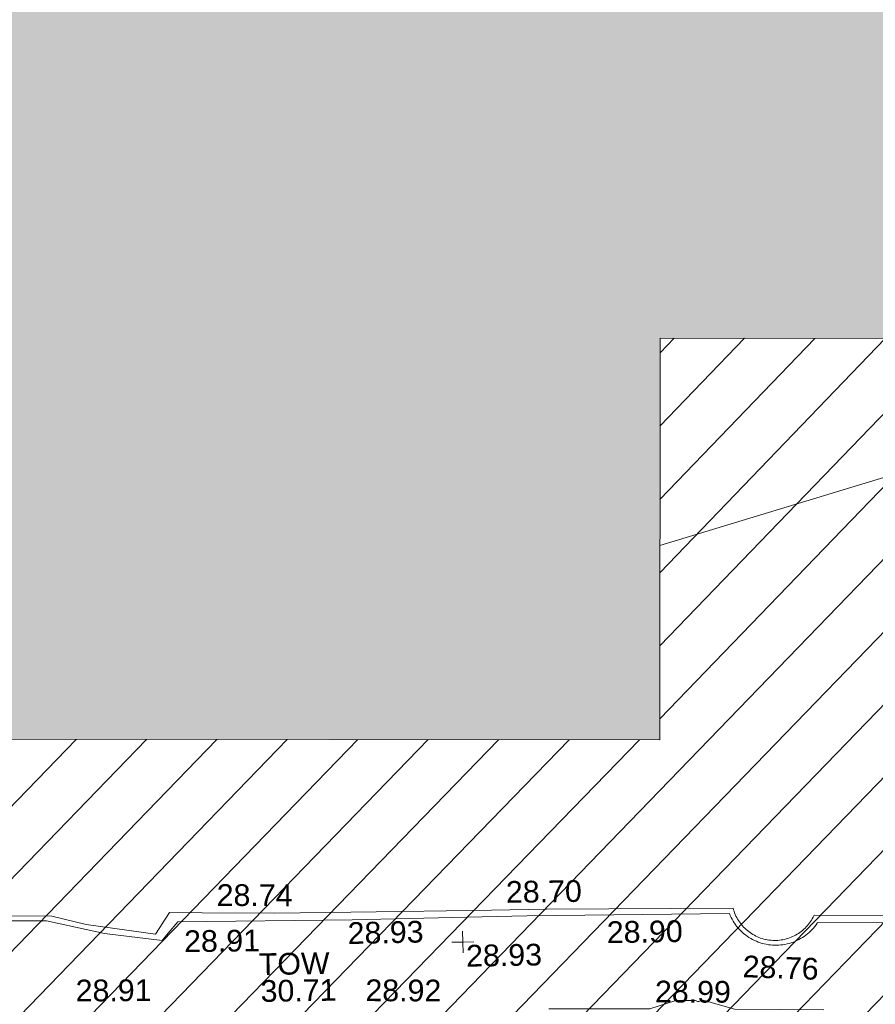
# Model space of a CAD drawing. Header units: millimetres. Extents: x -287732 to 520720, y -103372 to 287754.
# Tile 280 of 380: x 58205 to 72977, y 124672 to 141662. Entities that reach past the tile are written whole.
import ezdxf

# ---------------------------------------------------------------- set-up
doc = ezdxf.new("R2010")
doc.units = ezdxf.units.MM
doc.linetypes.add('IMPORT-HIDDEN2 _3_', pattern=[4762.5, 3175, -1587.5])
doc.linetypes.add('IMPORT-UG_ELEC_STREET LIGHTING_QLB2 _2_', pattern=[2700, 1500, -300.0000000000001, 0, -250, 150, -300.0000000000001, 0, -200])
for name, color, linetype, lineweight, true_color in [('00_UAV_LEVEL_SPOT', 7, 'Continuous', 9, 0x666666), ('00_UAV_TOP_OF_WALL', 7, 'Continuous', 9, 0x666666), ('00_UAV_WALL', 7, 'Continuous', 9, 0x7c00a5), ('00_UAV_WALL_RETAINING', 7, 'Continuous', 9, 0x7c00a5), ('01_DTM_CONTOUR_MNR', 7, 'Continuous', 9, 0xa5a552), ('12333-PUM-2D-U-0001-C01 - Rev2_REVIT IMPORT_dwg', 7, 'Continuous', 9, 0x767676), ('A_RHA_Line', 7, 'Continuous', 9, 0x00a600), ('PUM-CHAMBER EXTENTS', 6, 'IMPORT-HIDDEN2 _3_', 9, 0xff00ff)]:
    doc.layers.add(name, color=color, linetype=linetype, lineweight=lineweight, true_color=true_color)
doc.layers.add('00_UAV_SURFACE', color=7, linetype='Continuous', lineweight=9)
doc.layers.add('A_RHA_Detail', color=7, linetype='Continuous', lineweight=9)
doc.styles.add('Swis721 Lt BT_2', font='swissl.ttf', dxfattribs={"height": 375})

# ---------------------------------------------------------------- blocks, each defined once
blk = doc.blocks.new('12333-PUM-2D-U-0001-C01 - Rev2_REVIT IMPORT_dwg_UAV-2077255-Site Location Plan Proposed')
at = {"layer": '00_UAV_LEVEL_SPOT', "color": 254, "true_color": 0xcccccc, "flags": 128}
for points in [[(500.0000000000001, 0), (0, 0), (0, 500.0000000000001)], [(0, -500.0000000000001), (0, 0), (-500.0000000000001, 0)]]:
    blk.add_lwpolyline(points, dxfattribs=at)
blk = doc.blocks.new('12333-PUM-2D-U-0001-C01 - Rev2_REVIT IMPORT_dwg_MGS62954_T2_Galway_ITM_3d_Rev1-2077680-Site Location Plan Proposed')
at = {"layer": '00_UAV_SURFACE', "color": 254, "true_color": 0xcccccc, "flags": 128}
blk.add_lwpolyline([(533961042.8540002, 725680612.2585001), (533962910.854, 725680572.2584999), (533963505.8540001, 725680414.2585002), (533964699.8540002, 725680231.2585001), (533964943.8540001, 725680596.2585001), (533965507.9434737, 725680583.8609294), (533966763.854, 725680556.2585001), (533968948.8540002, 725680548.2585), (533970507.1798214, 725680543.9004176), (533971451.8540002, 725680541.2585002), (533974674.8540002, 725680505.2585), (533974682.2015153, 725680476.9606957), (533974690.6543322, 725680448.9731698), (533974700.1994175, 725680421.3390775), (533974710.8220533, 725680394.1010284), (533974722.5058601, 725680367.3010212), (533974735.2328227, 725680340.9803805), (533974748.9833166, 725680315.1796899), (533974763.7361398, 725680289.9387326), (533974779.4685442, 725680265.2964282), (533974796.1562721, 725680241.2907735), (533974813.7735919, 725680217.9587836), (533974832.2933389, 725680195.3364344), (533974851.6869571, 725680173.458608), (533974871.9245431, 725680152.3590386), (533974892.9748918, 725680132.0702599), (533974914.8055452, 725680112.6235561), (533974937.3828418, 725680094.0489125), (533974960.6719692, 725680076.3749697), (533974984.6370175, 725680059.6289798), (533975009.241034, 725680043.8367636), (533975034.4460812, 725680029.022672), (533975060.2132946, 725680015.2095469), (533975086.5029433, 725680002.4186873), (533975113.2744904, 725679990.669816), (533975140.4866561, 725679979.9810483), (533975168.0974811, 725679970.368866), (533975196.0643919, 725679961.8480904), (533975224.3442653, 725679954.4318594), (533975236.8786992, 725679951.665758), (533975252.8934958, 725679948.1316091), (533975281.6680624, 725679942.9570534), (533975292.8540002, 725679941.2585), (533975321.8675957, 725679937.6580852), (533975351.0001745, 725679935.1995149), (533975380.2068162, 725679933.8865793), (533975409.442486, 725679933.7213035), (533975438.6621051, 725679934.7039422), (533975467.8206187, 725679936.8329802), (533975496.8730664, 725679940.1051344), (533975525.7746516, 725679944.5153599), (533975554.4808101, 725679950.0568563), (533975582.947279, 725679956.7210786), (533975611.1301652, 725679964.4977514), (533975638.9860128, 725679973.3748837), (533975666.4718697, 725679983.3387872), (533975693.5453551, 725679994.374099), (533975720.1647236, 725680006.4638027), (533975746.28893, 725680019.5892574), (533975771.8776925, 725680033.7302243), (533975796.8915554, 725680048.864899), (533975821.2919489, 725680064.9699453), (533975845.0412493, 725680082.0205299), (533975868.1028374, 725680099.9903623), (533975890.4411531, 725680118.8517345), (533975912.021753, 725680138.5755633), (533975932.811361, 725680159.1314361), (533975952.7779215, 725680180.4876575), (533975971.890647, 725680202.6112971), (533975990.1200672, 725680225.4682425), (533976007.4380738, 725680249.0232496), (533976023.8179636, 725680273.2399987), (533976039.2344799, 725680298.0811485), (533976053.6638518, 725680323.5083967), (533976067.0838301, 725680349.4825357), (533976070.8540002, 725680357.2585), (533977918.8540002, 725680316.2585)], dxfattribs=at)
at = {"layer": '00_UAV_WALL_RETAINING', "color": 254, "true_color": 0xcccccc, "flags": 128}
blk.add_lwpolyline([(533960013.6279891, 725680540.2326864), (533962821.4254999, 725680492.3565003), (533963814.4255, 725680256.3564999), (533964810.4255, 725680118.3565), (533964918.4050538, 725680243.6758364), (533965084.4254999, 725680436.3565001), (533968095.4255, 725680419.3565), (533969829.797922, 725680427.4073005), (533971111.4254999, 725680433.3565), (533974609.5850001, 725680411.7790002), (533974622.8701979, 725680378.235093), (533974637.5484155, 725680345.276936), (533974653.593902, 725680312.9623489), (533974670.9785085, 725680281.3480227), (533974689.6717361, 725680250.4894191), (533974709.640791, 725680220.4406748), (533974711.5710089, 725680217.7845659), (533974730.8506402, 725680191.2545056), (533974753.2640749, 725680162.9821141), (533974776.841774, 725680135.6730994), (533974801.5423743, 725680109.375371), (533974827.3225425, 725680084.135064), (533974854.1370516, 725680059.9964583), (533974881.9388598, 725680037.0019011), (533974910.6791929, 725680015.1917334), (533974940.3076311, 725679994.6042168), (533974970.7721956, 725679975.2754695), (533975002.0194417, 725679957.2394003), (533975033.9945507, 725679940.5276506), (533975066.6414277, 725679925.1695383), (533975099.9027986, 725679911.1920073), (533975133.7203119, 725679898.6195786), (533975168.0346403, 725679887.4743081), (533975202.7855846, 725679877.7757492), (533975237.91218, 725679869.5409161), (533975273.3528024, 725679862.7842554), (533975309.0452769, 725679857.5176209), (533975344.5850002, 725679853.779), (533975380.5920929, 725679851.5031593), (533975416.6629035, 725679850.7371355), (533975452.7341518, 725679851.4822725), (533975488.7425563, 725679853.7372626), (533975524.6249461, 725679857.4981505), (533975560.3183715, 725679862.7583379), (533975595.7602137, 725679869.5085967), (533975630.8882958, 725679877.7370849), (533975665.6409916, 725679887.4293665), (533975699.9573325, 725679898.5684383), (533975733.7771164, 725679911.1347584), (533975767.0410116, 725679925.1062813), (533975799.6906621, 725679940.458496), (533975831.6687893, 725679957.1644698), (533975862.9192927, 725679975.1948946), (533975893.3873482, 725679994.5181389), (533975923.0195046, 725680015.1003029), (533975951.763777, 725680036.9052793), (533975979.5697381, 725680059.8948138), (533976006.3886069, 725680084.0285758), (533976032.1733338, 725680109.2642255), (533976056.878684, 725680135.5574918), (533976080.4613156, 725680162.8622472), (533976102.8798568, 725680191.1305898), (533976124.0949778, 725680220.3129274), (533976130.585, 725680229.7790002), (533977779.5850001, 725680198.7790002)], dxfattribs=at)
at = {"layer": '01_DTM_CONTOUR_MNR', "color": 254, "true_color": 0xcccccc, "flags": 128}
for points in [[(533985026.9231861, 725690136.1384431), (533983312.2893106, 725689629.8105056), (533982417.9449505, 725689158.7032192), (533982270.2042938, 725689093.5806738), (533981904.2232881, 725689032.0266886), (533981478.0712745, 725688957.2835851), (533980014.9291083, 725688632.4466662), (533973520.497536, 725686780.1419045)], [(533971463.4381034, 725678820.9339095), (533973210.0000001, 725678790.0000001), (533973661.0739437, 725678928.3039906), (533973991.9438638, 725678919.3940244), (533974039.9225866, 725678902.7777779), (533974056.9230771, 725678905.0000001), (533974073.325, 725678909.6500002), (533974096.2697368, 725678915.3223686), (533974114.4560076, 725678920.0425735), (533974131.4285715, 725678924.2857145), (533974670.0000001, 725678760.0000001), (533976210.4261068, 725678723.4479057)]]:
    blk.add_lwpolyline(points, dxfattribs=at)
at = {"xscale": 0.375, "yscale": 0.375, "zscale": 0.375}
blk.add_blockref('12333-PUM-2D-U-0001-C01 - Rev2_REVIT IMPORT_dwg_UAV-2077255-Site Location Plan Proposed', (533970000, 725680000), dxfattribs=at)
at = {"layer": '00_UAV_LEVEL_SPOT', "insert": (533970051.8765643, 725679949.1441548), "char_height": 375, "width": 1495.902363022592, "attachment_point": 1, "line_spacing_factor": 1.005061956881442, "style": 'Swis721 Lt BT_2'}
blk.add_mtext('28.93', dxfattribs=at)
at = {"layer": '00_UAV_SURFACE', "color": 251, "true_color": 0x666666, "char_height": 375, "width": 1495.902363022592, "attachment_point": 1, "line_spacing_factor": 1.005061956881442, "style": 'Swis721 Lt BT_2'}
for s, insert, rotation in [('28.74', (533965768.764656, 725681073.4777951), 358.7409547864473), ('28.70', (533970758.7927704, 725681038.3124809), 359.81323526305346), ('28.76', (533974834.689944, 725679685.3730822), 356.949140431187)]:
    blk.add_mtext(s, dxfattribs=dict(at, insert=insert, rotation=rotation))
at = {"layer": '00_UAV_TOP_OF_WALL', "char_height": 375, "attachment_point": 1, "line_spacing_factor": 1.005061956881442, "style": 'Swis721 Lt BT_2'}
for s, insert, width in [('TOW', (533966471.7408285, 725679866.264771), 1343.937678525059), ('30.71', (533966494.2027358, 725679402.4168484), 1495.902363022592)]:
    blk.add_mtext(s, dxfattribs=dict(at, insert=insert, width=width))
at = {"layer": '00_UAV_WALL', "color": 251, "true_color": 0x666666, "char_height": 375, "width": 1495.902363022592, "attachment_point": 1, "line_spacing_factor": 1.005061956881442, "style": 'Swis721 Lt BT_2'}
for s, insert, rotation in [('28.91', (533963303.3567674, 725679467.4056894), 359.3381557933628), ('28.92', (533968307.5450022, 725679385.4434701), 358.7445703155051), ('28.99', (533973305.7464526, 725679275.9876415), 358.7627231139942)]:
    blk.add_mtext(s, dxfattribs=dict(at, insert=insert, rotation=rotation))
at = {"layer": '00_UAV_WALL_RETAINING', "color": 251, "true_color": 0x666666, "char_height": 375, "width": 1495.902363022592, "attachment_point": 1, "line_spacing_factor": 1.005061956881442, "style": 'Swis721 Lt BT_2'}
for s, insert, rotation in [('28.93', (533968013.0618954, 725680374.798596), 0.26595992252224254), ('28.91', (533965189.4896052, 725680285.3357109), 359.68190555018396), ('28.90', (533972488.1120807, 725680313.822989), 359.88045026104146)]:
    blk.add_mtext(s, dxfattribs=dict(at, insert=insert, rotation=rotation))
blk = doc.blocks.new('12333-PUM-2D-U-0001-C01 - Rev2_REVIT IMPORT_dwg-1620468-Site Location Plan Proposed')
at = {"layer": 'PUM-CHAMBER EXTENTS', "true_color": 0xfff4d4}
h = blk.add_hatch(dxfattribs=at)
h.set_pattern_fill('FP_14', style=0, pattern_type=2)
h.set_pattern_definition([(45, (-533641079.65, -725615854.3560001), (-618.7184335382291, 618.7184335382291), [])])
h.paths.add_polyline_path([(351699.7223387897, 60394.56140982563), (351708.9931529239, 60906.25732130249), (352393.2163071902, 60898.13015708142), (353041.6677554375, 66223.39089351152), (353206.9931679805, 73966.25732118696), (353982.8594361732, 73952.71452510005), (354317.3501528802, 76699.64382133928), (358888.3501528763, 76111.64382135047), (361222.350152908, 86809.64382132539), (361563.3501529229, 88895.64382133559), (363078.3501529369, 90435.64382137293), (363904.3501529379, 101867.6438212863), (365385.1266995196, 110525.3932341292), (365230.9820148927, 110551.7047199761), (365498.4008083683, 111226.8875165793), (365470.0968050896, 111952.5482150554), (365624.7061381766, 111926.1574136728), (366051.3501529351, 114420.6438213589), (364898.3501528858, 114331.6438213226), (360524.3501529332, 111561.643821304), (356416.7002318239, 111258.678218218), (357929.2858412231, 111182.0907012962), (360544.5530249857, 111349.5624075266), (360546.5568067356, 111049.5690885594), (355314.0187962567, 111014.6190039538), (355309.6134037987, 111177.0234435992), (355277.3501528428, 111174.6438213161), (352644.3501529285, 114141.6438213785), (338239.8330883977, 112460.2766464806), (329804.3501528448, 111555.6438213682), (319532.3501528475, 110592.6438213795), (310517.3501528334, 109863.6438213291), (302620.3501528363, 109581.6438213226), (295825.3501529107, 109566.6438213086), (279813.350152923, 106549.6438213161), (276140.8366145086, 103581.1872824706), (276061.814112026, 103425.8629484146), (271406.8224872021, 105468.1551963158), (271509.3894614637, 105701.9358727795), (267649.3501529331, 107463.6438213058), (260223.350152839, 100640.6438213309), (259796.3501529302, 72682.64382134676), (269496.3501528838, 64316.64382130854), (273776.3501529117, 63665.64382135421), (309011.3501528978, 62955.64382139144), (311037.3501528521, 62074.6438213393), (338250.4136490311, 60841.37633496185), (351699.5658924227, 60394.56660730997)])
h.paths.add_polyline_path([(268358.9909750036, 65556.86419187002), (264596.4920611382, 69167.41490751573), (264804.2082447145, 69383.87273540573), (266581.5988270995, 67470.36930634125), (268566.7072650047, 65773.32227584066), (268393.5501527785, 65592.87780161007)])
h.paths.add_polyline_path([(332379.8871528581, 67575.85382149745), (302320.8871528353, 68122.85382142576), (302332.4158496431, 68783.33241919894), (280169.8095181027, 69186.63780598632), (280330.3604934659, 78384.59702432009), (275960.0958838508, 78464.13017966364), (276108.0612945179, 86595.19465455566), (280450.151176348, 86519.40319374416), (280756.2778082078, 103341.6855813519), (302910.5740271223, 102938.5317815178), (302920.972094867, 103534.2366836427), (310787.9439886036, 103391.077438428), (310815.0515439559, 104880.7045066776), (318228.828162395, 104745.7919744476), (318301.0448391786, 108714.2766025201), (322633.8020448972, 108635.4310593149), (322539.6341878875, 103240.5581443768), (349750.1643799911, 102745.3933022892), (349310.9351529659, 74176.4228213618), (332506.0083566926, 74506.52523825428), (332420.0679097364, 69783.88557772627)])
h.paths.add_polyline_path([(262373.7501529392, 72788.24382127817), (262335.6501529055, 75226.64382126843), (265345.5501529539, 75226.64382127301), (265383.6501528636, 72864.44382129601), (265304.282726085, 72862.43451935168)])
h.paths.add_polyline_path([(261383.1501529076, 75912.44382133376), (261459.3501528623, 80789.24382130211), (267517.2501529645, 80713.04382131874), (267441.0501529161, 75836.24382126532), (261504.349508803, 75910.91930113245)])
h.paths.add_polyline_path([(302573.8228673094, 78329.5292630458), (302592.4407276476, 78963.90062831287), (306343.567266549, 78898.43991812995), (306598.9518629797, 91613.856582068), (302817.47857218, 91689.80612071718), (302824.7189976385, 92271.11380375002), (296640.3411529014, 92395.32482125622), (296360.3411528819, 78454.32482147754), (302538.3452618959, 78330.24181806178)])
h.paths.add_polyline_path([(261840.3501529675, 80865.44382132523), (261687.9501528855, 92981.24382128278), (264050.1501528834, 92981.2438213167), (264202.5501529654, 80865.44382135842), (262112.9041611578, 80865.44382132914)])
h.paths.add_polyline_path([(274664.4282881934, 104261.9875886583), (272430.0401462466, 105281.7542374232), (273799.1437452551, 104582.3695657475), (274486.1144024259, 104328.01044291)])
h.paths.add_polyline_path([(315481.3501528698, 115683.6438212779), (326437.1652111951, 116343.5766866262), (364189.3501528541, 120948.6438212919), (366744.3501529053, 124721.6438213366), (363517.3501528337, 126053.6438213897), (359872.3501529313, 126432.6438213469), (352849.3501528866, 126181.6438212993), (339104.3501528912, 124625.6438213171), (335451.3501528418, 124514.6438212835), (325145.3501528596, 123235.643821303), (319635.3501528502, 122976.6438213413), (314446.3501528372, 122493.6438213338), (313566.3501528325, 118980.6438212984), (313763.6326656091, 118640.9882366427)])
h.paths.add_polyline_path([(322305.0501529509, 119194.0438212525), (322152.6501528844, 121403.8438213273), (326724.6501528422, 121784.8438212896), (326877.0501529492, 119498.8438213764), (323355.1979920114, 119264.0536772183)])
h.paths.add_polyline_path([(328629.650152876, 120870.4438213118), (328477.2501528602, 122089.6438212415), (329810.7501529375, 122242.0438213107), (329963.150152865, 121022.843821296), (328841.381541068, 120894.6416942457)])
h.paths.add_polyline_path([(317352.0501529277, 121480.0438213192), (317352.0501529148, 121861.0438213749), (317618.7501529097, 121856.3885555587), (317618.7501529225, 121480.0438212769), (317362.3608134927, 121480.0438213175)])
h.paths.add_polyline_path([(331601.450152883, 122089.6438213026), (331144.2501529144, 122242.0438212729), (331258.5501528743, 122623.0438212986), (331715.7501528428, 122470.6438213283), (331644.5503212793, 122233.3110493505)])
blk.add_blockref('12333-PUM-2D-U-0001-C01 - Rev2_REVIT IMPORT_dwg_MGS62954_T2_Galway_ITM_3d_Rev1-2077680-Site Location Plan Proposed', (-533641079.6498471, -725615854.3561786))

msp = doc.modelspace()

# ---------------------------------------------------------------- hatches: boundary and pattern name
at = {"layer": 'A_RHA_Detail', "true_color": 0xc0c0c0}
h = msp.add_hatch(color=9, dxfattribs=at)
h.paths.add_polyline_path([(-80880.60083809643, -68502.79057078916), (-80400.865924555, -68483.41509113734), (-80400.865924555, -62984.64684185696), (-24474.85765177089, -63009.32043784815), (-24456.14471271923, -50840.30023858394), (-36622.55041039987, -50831.65104353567), (-36622.55041039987, -44228.57792613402), (-50959.0526582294, -44218.38599194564), (-50959.0526582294, -42573.78171514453), (-54563.9325804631, -42571.21897729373), (-54565.69773352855, -45054.17447474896), (-92408.82109321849, -45027.27149621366), (-92411.78875845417, -49201.74309222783), (-100061.9988811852, -49201.74309222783), (-100052.2214449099, -64852.82557838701), (-86120.90825229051, -64852.82557838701), (-86092.1662649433, -62957.90041523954), (-84861.10047608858, -62957.90041523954), (-84854.79052929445, -68240.109737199), (-80870.60226892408, -68240.10973722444)])
h.paths.add_polyline_path([(-137238.9269902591, -68461.9384092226), (-132719.7426408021, -68433.0633692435), (-132847.0731201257, -62850.04282283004), (-130454.6837966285, -62916.63108078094), (-130498.2830220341, -61355.85393642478), (-117581.136331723, -61423.42893438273), (-117492.3908565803, -49183.91309190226), (-125136.5200282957, -49178.47881952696), (-125133.572703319, -45032.61887136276), (-163007.1824077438, -45005.6942194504), (-163007.1824076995, -44090.2963411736), (-163123.8521269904, -44090.21339942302), (-163122.6389897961, -42383.75184302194), (-166563.8543419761, -42383.75184298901), (-166565.034908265, -44044.39824208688), (-193158.4656786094, -44025.49275805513), (-193195.152889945, -62863.65652504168), (-137269.7106414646, -62916.63108078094), (-137254.3708868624, -65679.90523788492)])
h.paths.add_polyline_path([(120310.9497607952, -32334.28230164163), (120312.4652266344, -31610.73011961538), (133451.2244789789, -31638.24899384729), (133469.2230092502, -19717.98315780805), (121295.7536929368, -19692.48606430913), (121319.8434528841, -8190.941560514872), (112277.0825930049, -8172.001674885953), (112263.1770823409, -14811.1234547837), (78285.85310969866, -14739.95861438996), (78292.82277619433, -8167.077575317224), (75241.99098605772, -8160.673431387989), (69355.76844233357, -8152.931592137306), (69353.6659720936, -9156.74635762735), (68372.60878945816, -9154.691552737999), (68372.60878945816, -13705.52853215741), (69333.7233474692, -13707.54156770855), (69325.07112547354, -16249.53369228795), (66623.4489111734, -16249.53369228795), (66619.79243935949, -17995.29925530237), (65989.07757494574, -17995.2992552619), (65985.44262772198, -19730.78799483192), (57152.23993377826, -19712.28702421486), (57127.42535098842, -31559.89463417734), (70277.87165424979, -31587.43801817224), (70277.87165431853, -32271.7414715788), (78263.96947909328, -32285.12944888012), (78266.62661740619, -31019.79372153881), (112335.8856506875, -31091.15111860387), (112335.8856506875, -32317.57330553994), (119781.4233959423, -32333.17321913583)])
h.paths.add_polyline_path([(7503.717409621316, -1791.439263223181), (15482.43097392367, -674.0213231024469), (15484.0826588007, 148.1327206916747), (56188.28042539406, 205.5276654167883), (56155.84326007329, 14338.3166313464), (18016.62665935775, 14236.48149539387), (17967.9025208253, 34313.18372071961), (21727.10644863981, 34324.0692624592), (21708.90974962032, 40608.10218321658), (18009.66447159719, 40608.10218321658), (17995.54603706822, 45483.75063442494), (9770.084204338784, 45420.6329473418), (3966.213879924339, 45446.76585222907), (3984.771235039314, 14176.56786832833), (1023.062455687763, 14176.56786837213), (-276.5134647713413, 14190.52623461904), (-231.6790044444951, 5968.135265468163), (-226.4491536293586, 193.7444677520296), (553.0869992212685, 183.4716499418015), (7477.609307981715, 143.2867586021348), (7488.638446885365, -674.0213231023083)])
h.paths.add_polyline_path([(77755.59663317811, 53.47451145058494), (77729.51881611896, 1699.844979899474), (94464.47132486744, 1659.976083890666), (94606.37913471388, 17991.390236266), (88810.4190114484, 18015.03260816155), (88799.89418497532, 14436.74271609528), (69413.88950349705, 14457.8773889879), (69377.35724448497, 99.62816357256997), (75241.99098605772, 67.32134432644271)])
h.paths.add_polyline_path([(61252.12079701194, 46453.95617366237), (105774.7348988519, 46472.68783506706), (105768.2642198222, 61852.61234306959), (92285.13876309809, 61852.61234306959), (92308.59670399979, 65784.30757140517), (96107.4668000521, 65767.60445243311), (96059.68081117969, 75209.20847378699), (101084.8427276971, 75071.88872764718), (104988.0046543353, 74765.36560406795), (108403.6894220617, 74363.8408943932), (112009.2703903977, 73787.25420861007), (115645.3524815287, 73049.69667206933), (116890.8108051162, 72761.69136252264), (120208.9929833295, 71893.18353872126), (120865.241739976, 71703.68484519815), (124135.6329506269, 70669.67317906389), (127435.6253142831, 69480.50055823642), (127820.4368670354, 69394.93141813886), (128274.3081769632, 69331.69585753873), (128731.8791144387, 69306.66104516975), (129189.9401488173, 69320.00258290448), (129645.2782985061, 69371.62688826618), (130094.6997111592, 69461.17185603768), (130535.0520071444, 69588.00939074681), (130963.246434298, 69751.24981927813), (131376.2795165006, 69949.74812590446), (131771.2541232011, 70182.11198903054), (132162.5575600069, 70460.5404660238), (132496.0921583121, 70741.69081113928), (132820.871367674, 71064.98072578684), (133117.4593294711, 71414.31364272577), (133383.77568926, 71787.23923950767), (133616.5473239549, 72178.5372844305), (133817.1647262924, 72590.54524898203), (133982.6025969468, 73017.89547513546), (134111.7005086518, 73457.59040801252), (134203.5529320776, 73906.54590458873), (134257.5155883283, 74361.61286216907), (134272.5462649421, 74819.5993153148), (134250.5259875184, 75277.29281745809), (134189.6227572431, 75731.48297747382), (134090.9274700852, 76178.98397757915), (133955.1324028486, 76616.65691993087), (133783.1900598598, 77041.43184345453), (133576.3064937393, 77450.32925647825), (133335.932843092, 77840.48103920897), (133063.7551572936, 78209.15055532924), (132761.6825665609, 78553.75185442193), (132431.8338935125, 78871.8678050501), (132076.5227905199, 79161.26705197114), (131698.2415080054, 79419.91966861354), (131299.6434187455, 79646.01139197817), (131093.5942456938, 79746.34209763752), (132146.0467355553, 83110.22226145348), (122787.7632953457, 86282.54285518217), (121604.3555412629, 82800.3591886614), (117095.9864227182, 83870.84033785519), (116841.9598400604, 83526.35449572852), (116120.5435466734, 91221.93611972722), (110237.7341284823, 91274.27491021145), (110194.3680786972, 90435.39030214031), (104988.0046543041, 90486.49901390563), (104973.2761846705, 94309.82427956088), (103746.1314668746, 94309.8242795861), (103839.9937121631, 122852.1474271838), (96365.09202306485, 122931.9599470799), (96350.3400238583, 123952.4168585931), (104555.5505249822, 123902.1925226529), (104607.3234458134, 120248.5396156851), (125502.5015002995, 120134.1933400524), (125662.0200253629, 137657.3796882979), (114479.5865733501, 137699.2256881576), (114382.306264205, 129149.9458158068), (104644.159003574, 129187.9975073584), (104577.9931702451, 126217.3903144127), (101184.4926406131, 126159.1566967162), (101264.6166812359, 135959.2655565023), (89967.23178808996, 135988.8856164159), (89927.63362986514, 125823.6463181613), (93630.53562302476, 125840.7948842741), (93580.65688892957, 122931.9599470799), (88697.38835376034, 122904.7310126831), (88679.3898954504, 95739.09143775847), (86378.25848996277, 95739.09143775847), (86378.18187189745, 96178.1008337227), (83279.50743284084, 96200.92083327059), (83273.62493422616, 95735.74732133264), (70169.67509619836, 95733.22421950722), (70166.26842742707, 96272.07409347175), (66674.99731294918, 96257.14073655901), (66654.74538556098, 95755.71092136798), (65784.77231079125, 95755.71092136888), (65887.65094984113, 117470.630565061), (53473.3427162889, 117487.9046429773), (53434.44066309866, 98570.46349063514), (40649.41626916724, 98570.46349063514), (40610.16711559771, 94406.01479078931), (38853.82372868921, 94410.36303440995), (38848.65589191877, 89463.65332729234), (40612.46601912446, 89518.45976927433), (40665.38257362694, 86257.73741128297), (38372.19584460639, 86305.72309285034), (38369.79374539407, 76901.0507917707), (50937.9512507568, 76944.40198294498), (50922.88567286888, 74598.78180889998), (56484.9061132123, 74588.85093771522), (56484.9061132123, 75194.85181995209), (92465.4037153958, 75233.0258166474), (92645.92783662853, 71766.64845094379), (89810.55521366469, 69362.83965827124), (85313.16173974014, 69360.94750420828), (85313.16173974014, 66907.4050808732), (75210.14498263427, 66903.15451589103), (75210.14498263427, 63815.70944550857), (70819.40014309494, 63815.70999200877), (70819.21601505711, 64253.35708059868), (69456.83415683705, 64253.35708059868), (69455.7195737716, 66901.99623166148), (61303.32856759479, 66898.5668068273), (61304.56054988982, 63970.32021231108), (70500.41048208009, 63970.32021219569), (70500.4088543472, 61852.59006207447), (61245.6438848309, 61848.69637488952), (61252.03558504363, 46656.49344428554)])
h.paths.add_polyline_path([(-17153.16561239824, 48569.32684293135), (-17153.16561224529, 60770.38083685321), (-29362.88357759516, 60774.70428694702), (-29362.88357759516, 67399.20394580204), (-43507.24466814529, 67405.01911303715), (-43488.5313307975, 69093.07334175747), (-45766.41866231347, 69109.32868388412), (-45794.3462003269, 67405.01911303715), (-47272.11273194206, 67404.2124544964), (-47272.44887633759, 66454.91798908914), (-86004.56386332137, 66468.63299519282), (-86006.66970787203, 60521.58362721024), (-92662.87722510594, 60521.58362721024), (-92665.2138765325, 50184.35611932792), (-79752.0168396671, 50179.78309939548), (-79752.016597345, 48591.4932381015), (-17157.7163123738, 48569.32845417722)])
h.paths.add_polyline_path([(-201056.4185878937, 48628.75479108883), (-138377.9751621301, 48634.64535779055), (-138377.9751621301, 50133.28201003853), (-125467.710581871, 50134.49626164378), (-125468.6909603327, 60566.1903686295), (-132186.8595614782, 60565.86652591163), (-132187.4203588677, 66533.0197876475), (-170643.3098734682, 66805.61809689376), (-170643.3098732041, 67738.78475848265), (-200340.0100486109, 67488.93693764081), (-200348.7171487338, 60827.78025104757), (-201057.5650552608, 60827.71357558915), (-201056.6510294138, 51102.04313372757)])
h.paths.add_polyline_path([(-240051.5126725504, 54769.19491160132), (-239444.490259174, 54811.10754483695), (-239186.5396223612, 54841.92927608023), (-238764.8191577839, 54940.98166103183), (-238382.4735933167, 55122.46891388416), (-237990.3402229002, 55354.87497234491), (-237269.2031023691, 55936.21515020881), (-237032.4836384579, 56225.56611516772), (-236793.0039602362, 56569.31473944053), (-236554.5880578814, 57004.26389721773), (-236432.7219585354, 57267.46508908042), (-236300.081527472, 57753.26238983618), (-236250.7285154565, 58017.17885684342), (-236235.6490609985, 58516.21786804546), (-236233.2538429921, 58987.85640053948), (-236213.7029795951, 59823.48083769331), (-236363.8287855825, 59820.86038205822), (-236634.0279869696, 60698.06075827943), (-236391.9547756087, 61432.19726339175), (-236225.4740089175, 61435.10319600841), (-236201.6036569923, 62637.68779596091), (-232563.5271750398, 62639.28734435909), (-232563.5271750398, 63049.03842404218), (-232732.1945866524, 63049.15302218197), (-232860.1521277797, 63457.95890274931), (-232731.606808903, 63914.24862697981), (-232560.8209656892, 63914.24862697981), (-232515.1276847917, 70598.00033009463), (-240628.6947849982, 70598.85496273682), (-240629.7923196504, 72350.98321577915), (-246412.6011212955, 72347.36085933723), (-246412.6011212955, 70616.45923936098), (-254449.5805725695, 70618.60952619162), (-254454.637144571, 70754.06491720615), (-254469.7140363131, 73191.66276250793), (-263883.2532625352, 73267.83063688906), (-263902.4181505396, 68260.74348553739), (-263714.8217520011, 68259.82096572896), (-263552.9672900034, 67819.65434396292), (-263719.0883117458, 67392.2068408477), (-263913.6298699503, 67392.20684284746), (-263956.7001913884, 58633.76423459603), (-260181.1963171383, 58611.22607638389), (-260192.3146983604, 56354.25111579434), (-257184.684388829, 56339.46086021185), (-257213.4419957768, 57092.93866021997), (-257338.5163846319, 57093.27331223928), (-257471.0109294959, 57531.74572308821), (-257338.5163845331, 58062.22513696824), (-257203.4956297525, 58064.06881289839), (-257173.5751889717, 58598.54056692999), (-256478.2273617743, 58575.27357994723), (-256478.2273617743, 58788.51859473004), (-256013.0091299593, 58911.92701534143), (-255397.0786664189, 58780.99767617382), (-255397.0786664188, 58595.982422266), (-243809.885361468, 58585.92793201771), (-243805.3570672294, 58352.04527760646), (-243740.939469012, 57884.52572680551), (-243619.0830608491, 57421.84877545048), (-243424.3877545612, 56943.65915412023), (-243247.1437899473, 56608.24157713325), (-243003.0710579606, 56249.99021479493), (-242732.2093200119, 55932.75703082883), (-242371.7230178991, 55603.12658811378), (-242141.255125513, 55424.88676767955), (-241804.9643037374, 55216.88439822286), (-241529.4640827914, 55077.02869055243), (-241100.6275144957, 54917.18295003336), (-240836.2134980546, 54840.82833176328), (-240453.4486195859, 54788.60784130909), (-240218.9578693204, 54777.28227442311)])
h.paths.add_polyline_path([(40276.69022552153, 59895.36417752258), (40328.62676029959, 69196.9439153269), (36588.99968785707, 69217.8245910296), (36619.46637569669, 74674.25962428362), (32264.36460078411, 74687.02318924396), (32233.48293867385, 69156.26826306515), (11916.69390495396, 69269.70959686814), (11966.66200111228, 78218.75165974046), (29087.509017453, 78123.15526808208), (29143.44567205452, 88141.1370047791), (15719.348796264, 88216.09212953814), (15732.60379610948, 90589.9978889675), (4594.294101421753, 90652.19003489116), (4525.129359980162, 78265.12250449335), (10096.76365553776, 78234.01258731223), (10077.43887221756, 74773.03821910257), (4547.641142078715, 74803.91453678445), (4465.579974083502, 60107.1600234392), (19125.89094760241, 60025.30234268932), (19139.86249374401, 62527.53804644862), (31738.59196305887, 62457.19146404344), (31724.55430858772, 59943.11609815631), (38369.79364225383, 59906.01157293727)])
h.paths.add_polyline_path([(-246083.0241259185, 72334.29150213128), (-246083.0594797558, 72334.30275087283), (-246208.2905500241, 72334.29150213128)])
h.paths.add_polyline_path([(-114575.3004830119, 112178.0758695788), (-114575.3246435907, 112178.0758695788), (-114707.2752166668, 115801.5811617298)])
h.paths.add_polyline_path([(-154699.9178765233, 101760.4080976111), (-114382.050333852, 101776.0542914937), (-114382.050333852, 106926.9360164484), (-113755.641395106, 106927.1792101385), (-113757.5507412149, 111847.2721531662), (-114431.6837526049, 111847.2721531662), (-114431.8097758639, 112178.0758695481), (-114575.3004830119, 112178.0758695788), (-114578.9984943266, 121707.2390833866), (-123056.9849702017, 121707.2390833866), (-123068.8201032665, 156452.7036899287), (-119381.2340625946, 156454.1348067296), (-119381.2340625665, 160165.8597952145), (-115501.031452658, 160167.3662801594), (-115503.3750945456, 166206.5793118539), (-132411.7987151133, 166599.6604729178), (-132411.8243278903, 166665.6603411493), (-135275.0124468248, 166664.5490317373), (-135275.0124468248, 166628.1883101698), (-135911.3205076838, 166628.1944502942), (-135911.3479256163, 166352.1604668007), (-152521.1633846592, 166345.7146753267), (-152518.3680955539, 159142.6836790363), (-150699.3133726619, 159117.9265656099), (-150758.5477087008, 122560.691203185), (-151059.2005266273, 122560.691203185), (-151061.0981347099, 121302.4374932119), (-154138.3148337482, 121372.6012653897), (-154138.3148337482, 121865.1834517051), (-154704.3888425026, 121867.2611370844), (-154688.5451973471, 119352.3937021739), (-154745.5933227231, 119352.3715636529), (-154745.5763474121, 118722.1532660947), (-160794.1544526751, 118748.7442832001), (-160794.1544526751, 119410.5425977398), (-163852.1622693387, 119422.408321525), (-163855.0715294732, 118762.2003111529), (-167568.6765459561, 118778.5256058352), (-166634.6619849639, 124395.1277019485), (-166930.050559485, 124500.0918161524), (-167568.6765459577, 124707.6250903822), (-168028.2173235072, 124841.3808647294), (-168630.5006276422, 124991.3056740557), (-169238.2056069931, 125117.4693074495), (-169850.3952285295, 125219.6772876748), (-170466.1255403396, 125297.7720169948), (-171089.11025998, 125351.8553033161), (-171704.4065937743, 125381.1774255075), (-172325.0479971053, 125386.3595015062), (-172782.2248668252, 125374.5832362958), (-173401.7764235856, 125337.4554476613), (-174109.844898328, 125263.4341236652), (-174634.1213722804, 125190.4100126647), (-175245.0145766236, 125080.719099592), (-176047.1958093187, 124895.7675260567), (-176665.4852587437, 124724.7228134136), (-177045.3001228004, 124609.1129151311), (-177631.5127792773, 124405.2077276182), (-176665.4852586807, 118818.5158794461), (-177558.9402083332, 118822.4435768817), (-177662.2853368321, 125263.4341236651), (-176365.3912351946, 126542.9270807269), (-159462.2970490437, 126319.910391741), (-157057.7396790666, 128609.0850976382), (-157060.6673204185, 136153.1661957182), (-158638.8016610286, 137740.2441626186), (-159352.3735831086, 137740.2441626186), (-161634.4140634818, 140201.1078539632), (-168727.9404945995, 140256.8191146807), (-171035.0401161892, 137942.8847305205), (-174184.1459014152, 137942.8847305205), (-176460.1167434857, 140292.2858551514), (-177341.6856934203, 140292.2858551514), (-177341.7113613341, 140358.4281613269), (-183428.5803825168, 140356.0660244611), (-185921.6385985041, 137917.4639994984), (-185921.6385985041, 131757.3091155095), (-186906.8767412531, 131756.9267733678), (-187725.3914540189, 130809.9989183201), (-187724.058890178, 127376.1828148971), (-186481.0281350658, 126304.5577463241), (-186479.4846754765, 122327.2959175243), (-185176.2828158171, 121059.4673825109), (-180304.1129154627, 121059.4673824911), (-180304.1136492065, 118802.0484409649), (-193555.3706955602, 118802.0484409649), (-193555.368699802, 133117.8341649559), (-192593.6442938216, 133118.2073819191), (-192593.6442938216, 134200.8158367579), (-192224.6284783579, 134200.9592041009), (-192225.5653014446, 136615.0101267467), (-192595.0012460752, 136615.0101267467), (-192595.4357332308, 137734.4745165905), (-193589.2709668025, 137734.4746851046), (-193589.2685988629, 147474.570583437), (-193163.2062206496, 147492.8644732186), (-192765.7252967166, 147531.087133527), (-192359.9383250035, 147589.5931622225), (-192199.8207947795, 147616.5827294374), (-191882.7548926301, 147682.9245600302), (-191568.5380070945, 147761.6632019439), (-191257.654638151, 147852.677242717), (-190828.6072909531, 148002.2045655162), (-190647.7999969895, 148070.9514233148), (-190349.7690789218, 148197.8750094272), (-190056.9509284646, 148336.4013817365), (-189769.797051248, 148486.3169427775), (-189405.3590254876, 148698.0567944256), (-189132.906026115, 148873.2749095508), (-188867.542109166, 149059.0543929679), (-188609.6764469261, 149255.1087866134), (-188354.9814055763, 149465.3525772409), (-188079.6339208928, 149713.879248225), (-187884.9836199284, 149901.8220103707), (-187545.928247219, 150265.8040604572), (-187446.29984479, 150378.3960832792), (-187241.3270201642, 150629.2310214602), (-187046.3599558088, 150887.9197697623), (-186861.6992771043, 151154.0634500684), (-186546.1373636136, 151669.829875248), (-186524.4196769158, 151707.0632450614), (-163675.2898318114, 151669.829875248), (-163687.5843045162, 148134.07679455), (-157303.6541541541, 148136.492106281), (-157303.6541541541, 155759.91501608), (-157557.4317586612, 155765.0384228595), (-157555.9168973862, 166678.0466575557), (-187009.2021991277, 166699.7464767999), (-187013.0952111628, 162054.4009359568), (-188707.17754695, 162044.5925187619), (-188705.9961892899, 155021.5333641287), (-188737.9999316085, 154650.5326604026), (-188799.0133969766, 154283.1866125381), (-188857.2045401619, 154035.4341107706), (-188966.1106131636, 153679.3368924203), (-189102.6200311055, 153332.8820747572), (-189265.8911675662, 152998.2056672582), (-189454.9174011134, 152677.371060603), (-189645.2484685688, 152421.3220123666), (-189916.9563410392, 152104.2450531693), (-190212.7041973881, 151809.4634871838), (-190530.6686598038, 151538.7947471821), (-190868.8893671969, 151293.9075915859), (-191225.281078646, 151076.3118324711), (-191597.6465194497, 150887.3490191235), (-192092.8415776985, 150682.5621956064), (-192519.2468154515, 150561.8451365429), (-192903.8930791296, 150482.240889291), (-193187.215491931, 150440.8868273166), (-193594.1866364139, 150407.1257787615), (-193594.5952989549, 151459.9895227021), (-205369.2399268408, 151455.4201247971), (-205354.4523517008, 113350.0822379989), (-207187.1580384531, 113349.3710182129), (-207184.3024929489, 105991.0636522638), (-205312.8748221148, 105991.1901500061), (-205311.2362476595, 101769.6553082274), (-175488.6451201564, 101781.2285901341), (-175488.6451201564, 110889.6985621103), (-154703.4627663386, 110897.5679794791), (-154700.2792295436, 102691.5597281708)])
h.paths.add_polyline_path([(193735.9435693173, 113047.8274774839), (208865.0938716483, 114991.0266430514), (208976.1154123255, 114126.6471160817), (216447.8967332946, 115086.3281915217), (216038.7305308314, 118271.9702413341), (232648.5073383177, 120405.3421626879), (233425.993615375, 114352.0734369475), (240632.2017567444, 115277.6440988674), (239854.8412683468, 121329.9334727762), (256406.8682407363, 123455.8879629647), (257091.7572256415, 118089.1198988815), (264572.2871227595, 119040.8180953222), (261877.8350555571, 138524.7609215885), (259178.7147038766, 138221.6086035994), (259197.3483655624, 137439.0084132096), (254686.1480587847, 136897.0007612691), (255412.6810205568, 131314.8303176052), (240852.7447969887, 129522.4514056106), (239771.0426543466, 137918.8519126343), (240649.5822431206, 138010.1984551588), (240062.3063116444, 142776.6750342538), (239165.7694642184, 142685.0143484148), (237630.9646614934, 151018.3171732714), (266172.8791088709, 154560.7889781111), (271297.1876944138, 142612.4006970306), (276531.7397502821, 144861.098714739), (274941.5029779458, 148527.9037281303), (302074.5307653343, 160134.9084326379), (300215.9323773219, 164320.1841173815), (301528.1613272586, 164907.0997989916), (300405.1237791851, 167477.8916353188), (299016.6944531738, 166945.7181824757), (295626.7488506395, 174518.754428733), (294333.0289184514, 177537.1551681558), (287288.8475947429, 174518.754428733), (289427.6893504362, 169661.0163463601), (272956.7816584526, 162557.1203578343), (271943.2187787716, 164897.4305293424), (267016.3118217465, 162764.0369715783), (268502.3094164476, 159357.0430143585), (265200.4029574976, 157946.4096681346), (226856.416695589, 153146.7821792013), (227510.3041274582, 148852.0205334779), (228280.9873165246, 141179.0007483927), (227302.3544112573, 141050.281300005), (227895.3788235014, 136433.1758633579), (228748.5501749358, 136523.8855003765), (229602.3077302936, 128023.7667641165), (217691.2359889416, 126493.8999679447), (217642.3600127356, 126874.433267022), (215138.5007311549, 126552.8357430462), (215194.9980427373, 126112.965074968), (215015.6132226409, 126089.924757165), (214840.9672575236, 127449.66446064), (192258.7012018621, 124549.1816390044), (193486.3576426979, 114991.0266430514)])
h.paths.add_polyline_path([(-78076.24187439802, 117605.5188722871), (-78076.23951902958, 117610.0871211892), (-78070.318122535, 129485.7330792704), (-74723.15926543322, 129478.385255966), (-74723.15926543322, 125435.7860624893), (-48015.64546086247, 125380.0246061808), (-47996.55031653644, 135872.5822179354), (-61198.15919578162, 135901.5630078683), (-74714.72264144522, 135923.5088764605), (-74723.6287602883, 131865.2975510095), (-78070.318122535, 131872.642169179), (-78062.97909487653, 149549.7689430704), (-58292.26570492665, 149541.5607197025), (-58292.26570491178, 148946.2407608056), (-37707.70924046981, 148937.6946533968), (-37703.30827430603, 159740.0672041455), (-44148.26955755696, 159742.7429641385), (-44148.26955755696, 162961.3319174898), (-49829.95437583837, 162961.3319174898), (-49830.92144130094, 160632.0129326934), (-78494.09026625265, 160643.9130440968), (-78494.09026625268, 161615.1537738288), (-78739.225852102, 161615.2555472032), (-78691.7919454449, 168187.9195488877), (-90844.57645036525, 168126.8149079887), (-90962.52567694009, 152686.7636277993), (-89064.97866809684, 152685.9758215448), (-89079.54115380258, 117610.0871211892), (-78374.80218507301, 117605.6428258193)])
h.paths.add_polyline_path([(69254.82576126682, 129235.9722870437), (69259.97086178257, 136167.789247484), (86068.0992678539, 136131.0235193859), (86008.66431381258, 164703.3084147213), (58789.63167882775, 164723.511581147), (58789.63167882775, 170119.2062865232), (54460.1632489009, 170122.4198087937), (54457.21717773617, 166153.279245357), (47042.2151650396, 166158.7829869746), (47041.10931533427, 164668.9097040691), (39173.27935198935, 164674.7495545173), (39172.83712618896, 164078.9539098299), (17014.87910992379, 164095.4005254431), (17002.38841206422, 147267.1142245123), (12659.63471563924, 147267.1142245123), (12653.60087534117, 139137.9291796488), (17031.41608901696, 139134.6797717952), (17024.5879174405, 129935.3194463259), (39191.34773726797, 129918.8662983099), (39191.34773726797, 129258.2867272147), (69014.0340609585, 129236.1510132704)])
h.paths.add_polyline_path([(39265.62356917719, 139467.8223435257), (33050.91021530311, 139484.1586867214), (33087.56357182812, 153427.9220784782), (39277.60130889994, 153411.6505991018), (39277.60130890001, 152830.3127277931), (43058.29603858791, 152820.3745823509), (43024.83899408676, 140092.5601633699), (39267.2657899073, 140092.5601633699)])
h.paths.add_polyline_path([(1979.548949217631, 189123.2414339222), (18699.10403225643, 189180.0465563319), (18678.46874730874, 195253.6675675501), (24349.02704561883, 195272.9334348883), (24334.96888372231, 199550.7690688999), (28829.78348974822, 199566.0403168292), (28798.3577216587, 208815.6446464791), (24334.949615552, 208806.151404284), (24333.90624841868, 209113.2475694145), (16811.59093053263, 209087.6903002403), (16806.58456499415, 208843.5909093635), (6772.293057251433, 208809.4991440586), (6797.166076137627, 201488.5780549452), (-8471.058649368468, 201436.7038490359), (-8471.058649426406, 200429.0172028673), (-11856.09020770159, 200417.5164702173), (-11823.72827009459, 190892.3684138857), (-7614.729360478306, 190906.6685966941), (-7614.729360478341, 190170.8290169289), (-4608.619189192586, 190169.2993656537), (-4608.238782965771, 190916.8832264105), (1973.379031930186, 190939.2444180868), (1977.122761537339, 189837.3456693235)])
h.paths.add_polyline_path([(-20506.22133143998, 190640.0286460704), (-20122.28942212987, 206347.1214480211), (-41550.34215551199, 207015.2557957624), (-41462.26177903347, 210449.6195896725), (-31391.41053372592, 210152.0276719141), (-31078.64493155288, 223862.5743669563), (-44305.08575743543, 224230.7972280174), (-44490.79956591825, 211865.5542346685), (-47510.12209648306, 211942.9901385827), (-47722.57925071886, 203659.0205614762), (-47076.06680548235, 203635.3001465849), (-47175.4684425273, 199531.9403872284), (-46801.21126120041, 199520.4703269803), (-46873.68175963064, 195478.5899481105), (-44600.40472248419, 195425.2559779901), (-44685.88459507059, 192243.2795180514), (-38073.99929115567, 192135.6564362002), (-38104.39995468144, 191126.972250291), (-21537.79264466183, 190668.5723412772)])
h.paths.add_polyline_path([(16801.02360973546, 195961.500137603), (9656.615133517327, 196015.1086063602), (9643.838150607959, 199513.9922857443), (11631.77992468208, 199485.8321209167), (11631.7920940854, 203322.2460456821), (16806.58456511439, 203391.4855728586), (16801.0407710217, 195984.4293109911)])
h.paths.add_polyline_path([(122084.9264926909, 200536.2570557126), (122088.1805162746, 206386.1947929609), (125211.1061638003, 206386.1947929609), (125211.1162733, 206645.8932837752), (126202.7098976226, 206645.8932838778), (126203.0204769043, 207041.0477229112), (130401.4034741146, 206979.0758390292), (130444.2691124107, 209883.280297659), (126202.8383603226, 209945.8832030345), (126203.0204769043, 214624.1281189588), (127364.791950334, 214624.1281190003), (127365.2106673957, 225380.2058567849), (126159.8599207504, 225380.2527798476), (126207.4133336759, 241475.3410923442), (119482.5411291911, 241495.8747898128), (119479.2041949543, 246182.0096278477), (109943.9121324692, 246175.2196735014), (109953.2702601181, 233033.381429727), (115000.5285021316, 233033.3814296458), (114999.579292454, 208653.4991933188), (112026.3032630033, 208653.4991933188), (112024.3519988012, 200538.6761891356), (122024.6079402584, 200536.2715596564)])
h.paths.add_polyline_path([(30087.05071580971, 200986.75440713), (38030.67179071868, 201028.6865660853), (38030.67179071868, 202922.9731660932), (38109.89531492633, 202923.3913649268), (38067.25569096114, 208827.6066631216), (38013.35839378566, 208827.6672237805), (38012.38630971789, 209012.5383931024), (30044.90685988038, 208970.480297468), (30076.83023715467, 202922.9203834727)])
h.paths.add_polyline_path([(195986.2599417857, 205661.5722736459), (202896.8751332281, 206052.0074670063), (202676.8862551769, 209945.7611691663), (195766.2710618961, 209555.3259759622)])
h.paths.add_polyline_path([(-91652.40581580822, 206392.6172135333), (-79454.24421187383, 206432.5105635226), (-79629.29258199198, 238245.6998510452), (-68904.21147484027, 238215.095164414), (-68918.55832832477, 246312.9061543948), (-68918.56040493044, 246314.0782553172), (-68756.515268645, 246312.9061543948), (-68755.20581930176, 246638.9786699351), (-79620.07671794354, 246651.3624133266), (-79606.5628449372, 247343.5411849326), (-82154.50636787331, 247318.0695596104), (-82154.50636787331, 247488.1275895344), (-91640.64698348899, 247472.5371040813), (-91638.72040628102, 246846.4753752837), (-131470.3702759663, 246641.42150215), (-131470.3702759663, 250159.5419305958), (-142857.1087886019, 250176.7939677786), (-142864.0554935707, 246220.0701029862), (-165118.8027587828, 246272.3986783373), (-165040.0492656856, 253907.936045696), (-178677.4727934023, 253929.5079730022), (-178699.5521575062, 238176.7234097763), (-138599.3373496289, 238209.4781454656), (-138548.4479938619, 206627.5237025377), (-126646.6702863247, 206572.2299428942), (-126666.6805510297, 234825.8818836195), (-124962.7180531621, 234825.9534805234), (-124969.0241559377, 234688.4891474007), (-91595.61129713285, 234664.3133306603), (-91650.87307429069, 207155.5994723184)])
h.paths.add_polyline_path([(142123.7078574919, 209113.5383730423), (152768.4446292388, 209127.3137314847), (152745.2992288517, 227012.63380935), (142100.5623961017, 226998.8584508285), (142121.8067345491, 210582.5602643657)])
h.paths.add_polyline_path([(168998.8561129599, 209274.9592350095), (169026.8416078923, 226860.3446540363), (161686.6780314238, 226876.6646907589), (161647.6783165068, 209291.3037608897), (168846.6177107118, 209275.2977201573)])
h.paths.add_polyline_path([(49761.46820719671, 218476.5678095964), (49794.00484360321, 223316.1680811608), (41274.07755982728, 223363.4010619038), (41273.58999769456, 223290.8795634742), (32187.30576796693, 223351.9666549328), (32202.10532419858, 225553.2987454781), (20081.83724695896, 225634.7833114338), (20035.26675877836, 218707.7438801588), (31566.33951793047, 218630.2204881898), (31566.12891731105, 218598.8950898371), (49750.1971391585, 218476.6435849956)])
h.paths.add_polyline_path([(162361.9830851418, 234154.05208666), (162366.6425722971, 241589.9129272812), (135261.102696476, 241630.986197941), (135249.088870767, 234197.8735112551), (160249.0277027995, 234157.4671671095)])
h.paths.add_polyline_path([(176458.8604389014, 246709.5724700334), (176516.2484477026, 252173.1529804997), (168884.2833866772, 252253.3171281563), (168934.86529241, 257068.9279575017), (164355.0504715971, 257117.0331241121), (164296.1746742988, 251511.808811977), (164416.8965511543, 251510.5407811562), (164367.8024342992, 246836.573754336), (171460.1142273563, 246762.0779818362)])

# ---------------------------------------------------------------- linework, layer by layer
at = {"layer": 'A_RHA_Line', "color": 7}
for p, q in [((69254.82576126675, 129235.9722870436), (69259.97086178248, 136167.7892474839)), ((69259.97086178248, 136167.7892474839), (86068.09926785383, 136131.0235193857)), ((39190.85742621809, 129258.287091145), (69254.82576126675, 129235.9722870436))]:
    msp.add_line(p, q, dxfattribs=at)

# ---------------------------------------------------------------- block references
at = {"layer": '12333-PUM-2D-U-0001-C01 - Rev2_REVIT IMPORT_dwg', "color": 254, "linetype": 'IMPORT-UG_ELEC_STREET LIGHTING_QLB2 _2_', "true_color": 0xffd4d4, "rotation": 0.9999999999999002}
msp.add_blockref('12333-PUM-2D-U-0001-C01 - Rev2_REVIT IMPORT_dwg-1620468-Site Location Plan Proposed', (-261895.0770586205, 55869.5817132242), dxfattribs=at)

doc.saveas('drawing.dxf')
